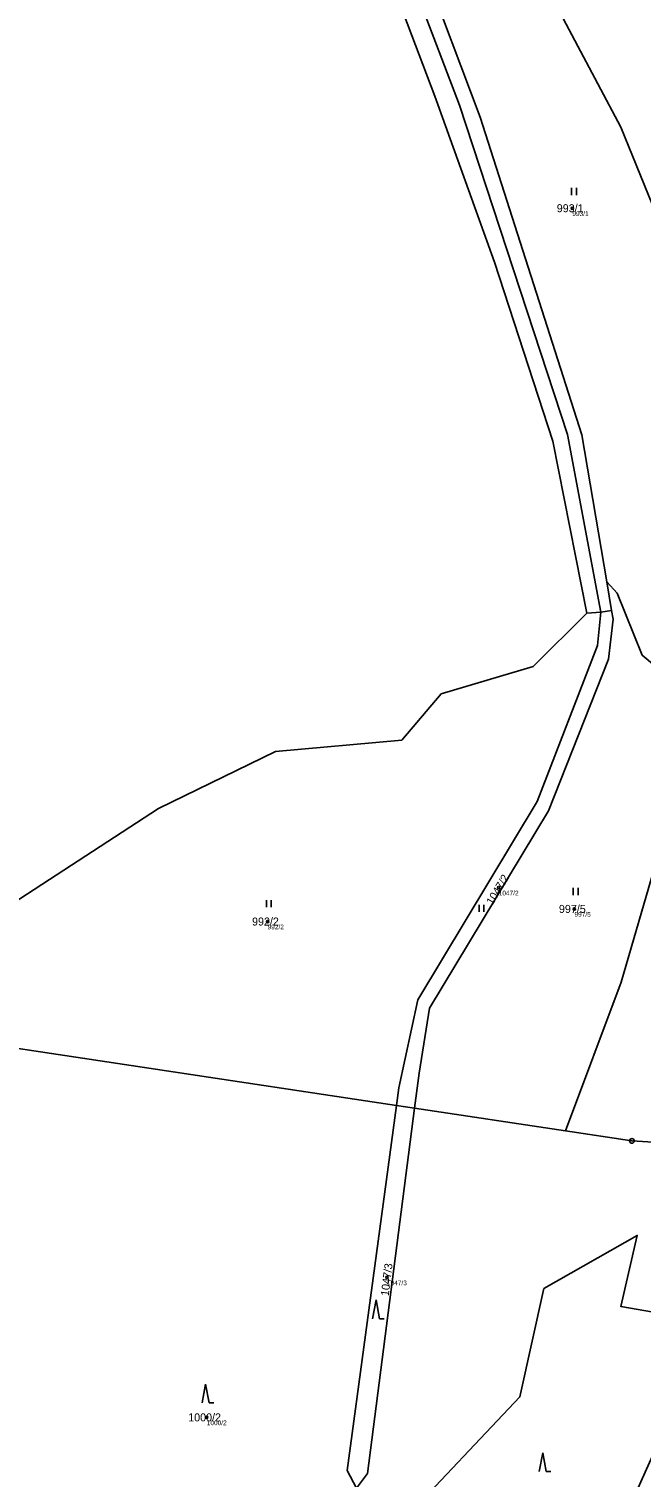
# Model space of a CAD drawing. Extents: x -554500 to -548272, y -1079733 to -1073730.
# Drawn here: x -553668.1 to -553538.2, y -1077731.8 to -1077424.3 of the extents above; entities that cross this region are included whole.
import ezdxf

# ---------------------------------------------------------------- set-up
doc = ezdxf.new("R2010")
doc.units = 0
for name, color, linetype in [('Definiční body', 7, 'Continuous'), ('Hranice parcel', 7, 'Continuous'), ('Parcelní čísla', 7, 'Continuous'), ('Polygon parcely', 7, 'Continuous'), ('Značky bodu BP', 7, 'Continuous'), ('Značky kultur', 7, 'Continuous')]:
    doc.layers.add(name, color=color, linetype=linetype)

msp = doc.modelspace()

# ---------------------------------------------------------------- linework, layer by layer
at = {"layer": 'Definiční body'}
for centre in [(-553552.81, -1077462.32994), (-553568.43, -1077606.60994), (-553552.35, -1077611.12994), (-553617.48, -1077613.80994), (-553592.15, -1077689.38994), (-553630.38, -1077719.10994)]:
    msp.add_circle(centre, 0.25, dxfattribs=at)
at = {"layer": 'Hranice parcel'}
for p, q in [((-553545.48, -1077541.65), (-553544.47, -1077547.76)), ((-553546.77, -1077548.13), (-553549.7, -1077548.32)), ((-553544.47, -1077547.76), (-553546.77, -1077548.13)), ((-553590.1, -1077652.89), (-553586.3, -1077653.46)), ((-553586.3, -1077653.46), (-553554.25, -1077658.29))]:
    msp.add_line(p, q, dxfattribs=at)
for points in [[(-553549.7, -1077548.32), (-553556.93, -1077511.81), (-553569.3, -1077473.78), (-553582, -1077438.56), (-553603.51, -1077381.68), (-553615.68, -1077325.42), (-553628.47, -1077287.09), (-553632.3, -1077256.69), (-553625.73, -1077147.2), (-553626.03, -1077113.72), (-553623.37, -1077083.05), (-553628.32, -1077056.09)], [(-553546.77, -1077548.13), (-553553.8, -1077510.36), (-553576.72, -1077440.46), (-553599.81, -1077379.81), (-553615.3, -1077309.22), (-553626.15, -1077255.1), (-553622.35, -1077232.77), (-553625.45, -1077189.33), (-553619.26, -1077153.28), (-553621.46, -1077113.77), (-553620.7, -1077095.09)], [(-553525.32, -1077567.84), (-553513.33, -1077516.95), (-553542.53, -1077445.12), (-553566.95, -1077399), (-553571.64, -1077367.42), (-553582.35, -1077339.08), (-553581.05, -1077306.13), (-553607.43, -1077327.26)], [(-553607.43, -1077327.26), (-553596.59, -1077378.63), (-553572.39, -1077443.01), (-553550.78, -1077510.48), (-553545.48, -1077541.65)], [(-553545.48, -1077541.65), (-553543.28, -1077544.05), (-553538.02, -1077557.27), (-553525.32, -1077567.84)], [(-553704.2, -1077620.06), (-553698.02, -1077616.66), (-553673.1, -1077611), (-553640.64, -1077589.83), (-553615.81, -1077577.71), (-553589, -1077575.26), (-553580.64, -1077565.46), (-553561.09, -1077559.66), (-553549.7, -1077548.32)], [(-553590.1, -1077652.89), (-553589.6, -1077649.16), (-553585.58, -1077630.41), (-553560.25, -1077588.29), (-553547.47, -1077555.18), (-553546.77, -1077548.13)], [(-553544.47, -1077547.76), (-553544.16, -1077549.61), (-553545.16, -1077558.12), (-553557.85, -1077590.33), (-553583.11, -1077632.23), (-553585.34, -1077645.99), (-553586.3, -1077653.46)], [(-553525.32, -1077567.84), (-553542.45, -1077626.72), (-553554.25, -1077658.29)], [(-553704.2, -1077620.06), (-553695.3, -1077637.05), (-553590.1, -1077652.89)], [(-553586.3, -1077653.46), (-553596.28, -1077731.02), (-553598.6, -1077734.12), (-553600.58, -1077730.39), (-553590.1, -1077652.89)], [(-553554.25, -1077658.29), (-553540.15, -1077660.41), (-553523.08, -1077661.42)], [(-553614.15, -1077767.98), (-553563.94, -1077714.78), (-553558.85, -1077691.77), (-553539.02, -1077680.47), (-553542.53, -1077695.54), (-553520.97, -1077699.34)]]:
    msp.add_lwpolyline(points, dxfattribs=at)
at = {"layer": 'Polygon parcely'}
for points in [[(-553673.1, -1077611), (-553640.64, -1077589.83), (-553615.81, -1077577.71), (-553589, -1077575.26), (-553580.64, -1077565.46), (-553561.09, -1077559.66), (-553549.7, -1077548.32), (-553556.93, -1077511.81), (-553569.3, -1077473.78), (-553582, -1077438.56), (-553603.51, -1077381.68), (-553615.68, -1077325.42), (-553628.47, -1077287.09), (-553632.3, -1077256.69), (-553625.73, -1077147.2), (-553626.03, -1077113.72), (-553623.37, -1077083.05)], [(-553623.37, -1077083.05), (-553626.03, -1077113.72), (-553625.73, -1077147.2), (-553632.3, -1077256.69), (-553628.47, -1077287.09), (-553615.68, -1077325.42), (-553603.51, -1077381.68), (-553582, -1077438.56), (-553569.3, -1077473.78), (-553556.93, -1077511.81), (-553549.7, -1077548.32), (-553546.77, -1077548.13), (-553553.8, -1077510.36), (-553576.72, -1077440.46), (-553599.81, -1077379.81), (-553615.3, -1077309.22), (-553626.15, -1077255.1), (-553622.35, -1077232.77), (-553625.45, -1077189.33), (-553619.26, -1077153.28), (-553621.46, -1077113.77), (-553620.7, -1077095.09), (-553621.53, -1077093.58)], [(-553566.95, -1077399), (-553542.53, -1077445.12), (-553513.33, -1077516.95), (-553525.32, -1077567.84), (-553498.88, -1077537.49), (-553485.35, -1077542.82), (-553474.19, -1077573.75), (-553456.93, -1077561.29), (-553434.8, -1077581.01), (-553425.03, -1077599.45), (-553412.75, -1077609.52), (-553395.6, -1077603.65), (-553378.58, -1077604.88), (-553334.04, -1077633.73), (-553324.49, -1077647.19), (-553326.49, -1077661.93), (-553305.23, -1077684.5), (-553292.03, -1077691.16), (-553274.46, -1077688.76)], [(-553614.15, -1077767.98), (-553563.94, -1077714.78), (-553558.85, -1077691.77), (-553539.02, -1077680.47), (-553542.53, -1077695.54), (-553520.97, -1077699.34), (-553478.49, -1077669.22), (-553462.36, -1077665.47), (-553523.08, -1077661.42), (-553540.15, -1077660.41), (-553554.25, -1077658.29), (-553586.3, -1077653.46), (-553596.28, -1077731.02), (-553598.6, -1077734.12), (-553600.58, -1077730.39), (-553590.1, -1077652.89), (-553695.3, -1077637.05)]]:
    msp.add_lwpolyline(points, dxfattribs=at)
for points in [[(-553620.7, -1077095.09), (-553621.46, -1077113.77), (-553619.26, -1077153.28), (-553625.45, -1077189.33), (-553622.35, -1077232.77), (-553626.15, -1077255.1), (-553615.3, -1077309.22), (-553599.81, -1077379.81), (-553576.72, -1077440.46), (-553553.8, -1077510.36), (-553546.77, -1077548.13), (-553544.47, -1077547.76), (-553545.48, -1077541.65), (-553550.78, -1077510.48), (-553572.39, -1077443.01), (-553596.59, -1077378.63), (-553607.43, -1077327.26), (-553622.31, -1077256.75), (-553619.73, -1077240.95), (-553618.92, -1077232.77), (-553621.87, -1077192.95), (-553615.44, -1077153), (-553617.76, -1077118.25), (-553617.19, -1077101.48)], [(-553545.48, -1077541.65), (-553543.28, -1077544.05), (-553538.02, -1077557.27), (-553525.32, -1077567.84), (-553513.33, -1077516.95), (-553542.53, -1077445.12), (-553566.95, -1077399), (-553571.64, -1077367.42), (-553582.35, -1077339.08), (-553581.05, -1077306.13), (-553607.43, -1077327.26), (-553596.59, -1077378.63), (-553572.39, -1077443.01), (-553550.78, -1077510.48)], [(-553557.85, -1077590.33), (-553583.11, -1077632.23), (-553585.34, -1077645.99), (-553586.3, -1077653.46), (-553554.25, -1077658.29), (-553542.45, -1077626.72), (-553525.32, -1077567.84), (-553538.02, -1077557.27), (-553543.28, -1077544.05), (-553545.48, -1077541.65), (-553544.47, -1077547.76), (-553544.16, -1077549.61), (-553545.16, -1077558.12)], [(-553560.25, -1077588.29), (-553547.47, -1077555.18), (-553546.77, -1077548.13), (-553549.7, -1077548.32), (-553561.09, -1077559.66), (-553580.64, -1077565.46), (-553589, -1077575.26), (-553615.81, -1077577.71), (-553640.64, -1077589.83), (-553673.1, -1077611), (-553698.02, -1077616.66), (-553704.2, -1077620.06), (-553695.3, -1077637.05), (-553590.1, -1077652.89), (-553589.6, -1077649.16), (-553585.58, -1077630.41)], [(-553544.47, -1077547.76), (-553546.77, -1077548.13), (-553547.47, -1077555.18), (-553560.25, -1077588.29), (-553585.58, -1077630.41), (-553589.6, -1077649.16), (-553590.1, -1077652.89), (-553586.3, -1077653.46), (-553585.34, -1077645.99), (-553583.11, -1077632.23), (-553557.85, -1077590.33), (-553545.16, -1077558.12), (-553544.16, -1077549.61)], [(-553540.15, -1077660.41), (-553523.08, -1077661.42), (-553526.73, -1077632.03), (-553505.65, -1077590.44), (-553515.6, -1077579.89), (-553525.32, -1077567.84), (-553542.45, -1077626.72), (-553554.25, -1077658.29)], [(-553590.1, -1077652.89), (-553600.58, -1077730.39), (-553598.6, -1077734.12), (-553596.28, -1077731.02), (-553586.3, -1077653.46)], [(-553520.97, -1077699.34), (-553542.53, -1077695.54), (-553539.02, -1077680.47), (-553558.85, -1077691.77), (-553563.94, -1077714.78), (-553614.15, -1077767.98), (-553593.11, -1077767.34), (-553579.66, -1077769.59), (-553565.97, -1077768.38), (-553552.63, -1077760.62), (-553549.74, -1077754.58), (-553544.85, -1077753.41), (-553542.31, -1077741.77), (-553530.82, -1077716.21)]]:
    msp.add_lwpolyline(points, close=True, dxfattribs=at)
at = {"layer": 'Značky bodu BP'}
for radius in [0.5, 0.0303]:
    msp.add_circle((-553540.15, -1077660.40988), radius, dxfattribs=at)
at = {"layer": 'Značky kultur'}
for p, q in [((-553552.951, -1077459.53), (-553552.951, -1077458.03)), ((-553551.95, -1077459.53), (-553551.95, -1077458.03)), ((-553552.601, -1077608.18), (-553552.601, -1077606.68)), ((-553551.6, -1077608.18), (-553551.6, -1077606.68)), ((-553617.741, -1077610.77), (-553617.741, -1077609.27)), ((-553616.74, -1077610.77), (-553616.74, -1077609.27)), ((-553572.611, -1077611.76), (-553572.611, -1077610.26)), ((-553571.61, -1077611.76), (-553571.61, -1077610.26)), ((-553594.45, -1077694.15), (-553595.2, -1077698.15)), ((-553593.7, -1077698.15), (-553594.45, -1077694.15)), ((-553593.7, -1077698.15), (-553592.704, -1077698.15)), ((-553630.62, -1077712.04), (-553631.37, -1077716.04)), ((-553629.87, -1077716.04), (-553630.62, -1077712.04)), ((-553629.87, -1077716.04), (-553628.874, -1077716.04)), ((-553559.1, -1077726.62), (-553559.85, -1077730.62)), ((-553558.35, -1077730.62), (-553559.1, -1077726.62)), ((-553558.35, -1077730.62), (-553557.354, -1077730.62))]:
    msp.add_line(p, q, dxfattribs=at)

# ---------------------------------------------------------------- texts
at = {"layer": 'Definiční body'}
for s, p in [('993/1', (-553552.81, -1077463.986)), ('1047/2', (-553568.43, -1077608.266)), ('997/5', (-553552.35, -1077612.786)), ('992/2', (-553617.48, -1077615.466)), ('1047/3', (-553592.15, -1077691.046)), ('1000/2', (-553630.38, -1077720.766))]:
    msp.add_text(s, height=0.999996, dxfattribs=at).set_placement(p)
at = {"layer": 'Parcelní čísla'}
for s, p in [('993/1', (-553556.108, -1077463.18)), ('997/5', (-553555.648, -1077611.98)), ('992/2', (-553620.778, -1077614.66)), ('1000/2', (-553634.327, -1077719.96))]:
    msp.add_text(s, height=1.699998, dxfattribs=at).set_placement(p)
for s, rotation, p in [('1047/2', 59, (-553569.734, -1077610.431)), ('1047/3', 83, (-553591.787, -1077693.411))]:
    msp.add_text(s, height=1.699998, rotation=rotation, dxfattribs=at).set_placement(p)

doc.saveas('drawing.dxf')
